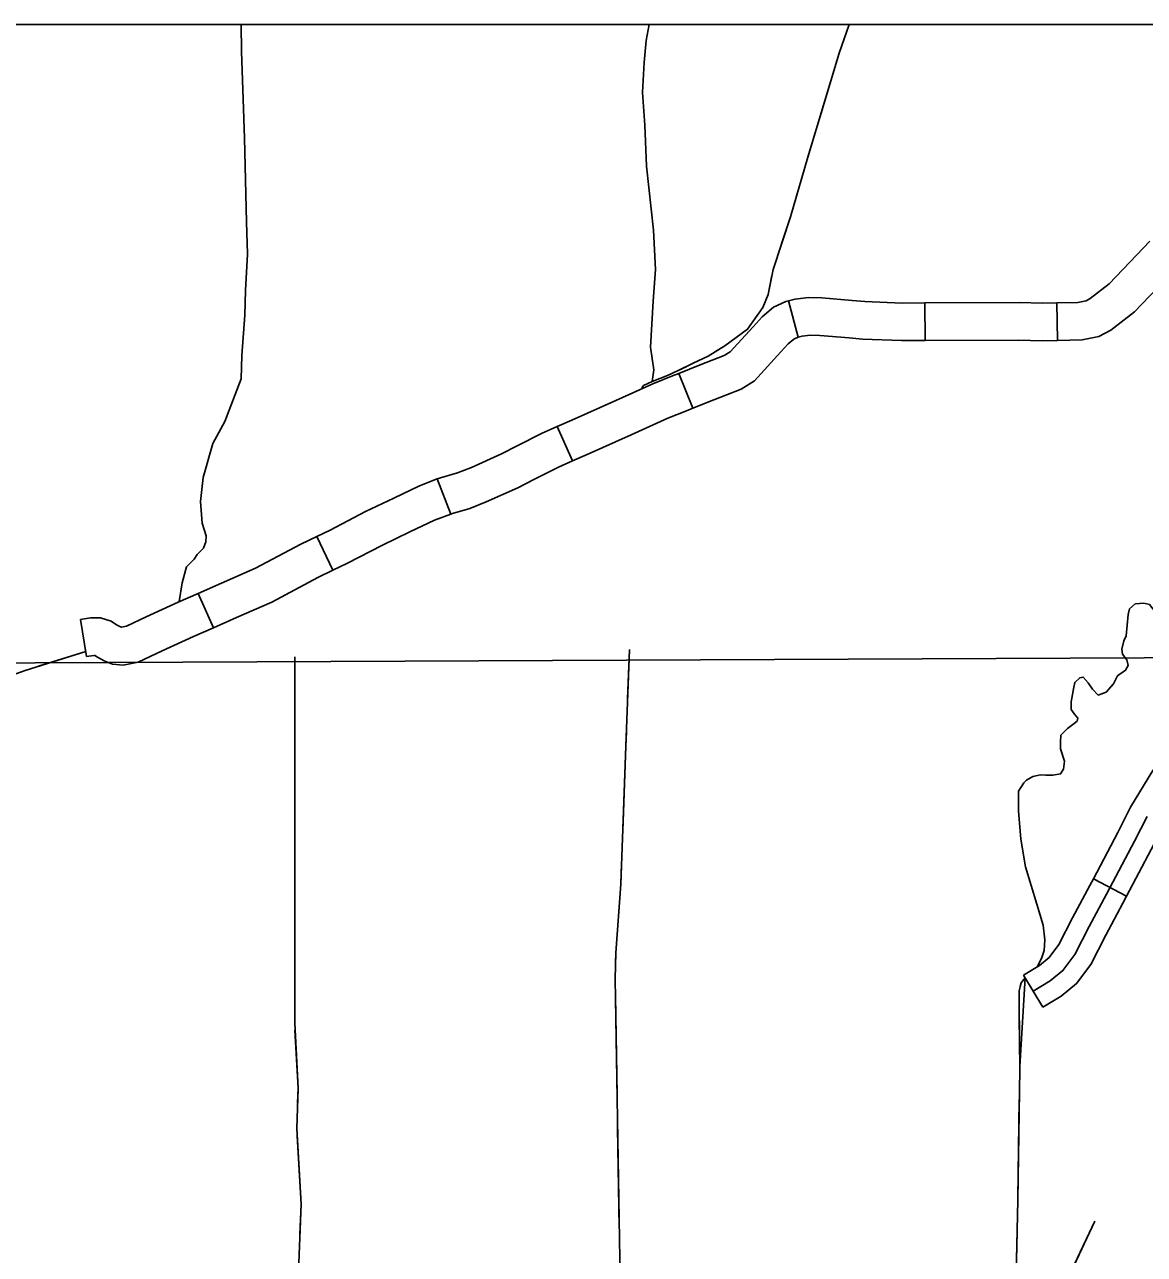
# Model space of a CAD drawing. Extents: x 8749 to 11879, y 13275 to 15339.
# Drawn here: x 9895.8 to 9985.3, y 14358 to 14456.3 of the extents above; entities that cross this region are included whole.
import ezdxf

# ---------------------------------------------------------------- set-up
doc = ezdxf.new("R2010")
doc.units = 0
for name, color, linetype in [('Level 32', 7, 'Continuous'), ('Level 35', 7, 'Continuous'), ('Level 43', 7, 'Continuous'), ('Level 5', 7, 'Continuous'), ('R_Draft', 7, 'Continuous')]:
    doc.layers.add(name, color=color, linetype=linetype)

msp = doc.modelspace()

# ---------------------------------------------------------------- linework, layer by layer
at = {"layer": 'Level 32'}
for p, q in [((9957.617, 14431.329), (9956.827, 14434.223)), ((9967.754, 14431.054), (9967.739, 14434.054)), ((9978.339, 14431.05), (9978.271, 14434.049)), ((9949.184, 14425.637), (9948.079, 14428.426)), ((9939.562, 14421.432), (9938.35, 14424.176)), ((9929.835, 14417.183), (9928.763, 14419.985)), ((9920.423, 14412.683), (9919.129, 14415.389)), ((9910.866, 14408.097), (9909.657, 14410.842)), ((9900.735, 14405.79), (9900.242, 14408.749)), ((9983.859, 14386.637), (9981.204, 14388.034)), ((9977.154, 14377.755), (9975.61, 14380.327))]:
    msp.add_line(p, q, dxfattribs=at)
for points in [[(9978.271, 14434.049), (9979.957, 14434.088), (9980.625, 14434.225), (9980.957, 14434.398), (9982.459, 14435.576), (9984.122, 14437.307), (9985.718, 14438.99)], [(9978.339, 14431.05), (9980.295, 14431.095), (9981.64, 14431.37), (9982.591, 14431.866), (9984.476, 14433.346), (9986.292, 14435.235), (9987.895, 14436.925)], [(9948.079, 14428.426), (9949.769, 14429.096), (9951.695, 14429.846), (9952.175, 14430.152), (9954.007, 14432.156), (9954.716, 14432.942), (9955.634, 14433.707), (9956.613, 14434.165), (9956.827, 14434.223)], [(9956.827, 14434.223), (9957.357, 14434.368), (9958.445, 14434.483), (9959.504, 14434.456), (9961.931, 14434.246), (9962.947, 14434.157), (9965.922, 14434.046), (9967.739, 14434.054)], [(9967.739, 14434.054), (9975.297, 14434.091), (9977.138, 14434.023), (9978.271, 14434.049)], [(9949.184, 14425.637), (9950.866, 14426.303), (9953.06, 14427.158), (9954.123, 14427.836), (9956.228, 14430.139), (9956.801, 14430.774), (9957.256, 14431.154), (9957.65, 14431.338), (9957.617, 14431.329)], [(9957.617, 14431.329), (9957.913, 14431.41), (9958.565, 14431.479), (9959.337, 14431.459), (9961.671, 14431.257), (9962.76, 14431.162), (9965.873, 14431.045), (9967.754, 14431.054)], [(9967.754, 14431.054), (9975.249, 14431.091), (9977.117, 14431.022), (9978.339, 14431.05)], [(9938.35, 14424.176), (9939.526, 14424.696), (9943.044, 14426.251), (9945.996, 14427.59), (9947.563, 14428.222), (9948.079, 14428.426)], [(9939.562, 14421.432), (9940.738, 14421.952), (9944.27, 14423.513), (9947.177, 14424.831), (9948.677, 14425.436), (9949.184, 14425.637)], [(9928.763, 14419.985), (9929.022, 14420.084), (9930.386, 14420.471), (9931.5, 14420.912), (9933.903, 14421.982), (9935.15, 14422.628), (9937.154, 14423.648), (9938.35, 14424.176)], [(9929.835, 14417.183), (9929.969, 14417.234), (9931.351, 14417.626), (9932.664, 14418.147), (9935.205, 14419.277), (9936.521, 14419.959), (9938.441, 14420.937), (9939.562, 14421.432)], [(9919.129, 14415.389), (9920.194, 14415.899), (9923.034, 14417.389), (9925.28, 14418.455), (9927.347, 14419.443), (9928.763, 14419.985)], [(9920.423, 14412.683), (9921.539, 14413.217), (9924.375, 14414.705), (9926.57, 14415.747), (9928.531, 14416.684), (9929.835, 14417.183)], [(9909.657, 14410.842), (9911.503, 14411.656), (9914.222, 14412.848), (9917.863, 14414.784), (9919.129, 14415.389)], [(9910.866, 14408.097), (9912.71, 14408.909), (9915.531, 14410.146), (9919.215, 14412.105), (9920.423, 14412.683)], [(9900.242, 14408.749), (9901.051, 14408.884), (9901.842, 14408.884), (9902.688, 14408.617), (9903.122, 14408.337), (9903.452, 14408.164), (9903.518, 14408.135), (9903.921, 14408.213), (9905.498, 14408.961), (9908.058, 14410.138), (9909.657, 14410.842)], [(9900.735, 14405.79), (9901.299, 14405.884), (9901.379, 14405.884), (9901.402, 14405.877), (9901.609, 14405.744), (9902.149, 14405.459), (9902.792, 14405.178), (9903.651, 14405.104), (9904.865, 14405.341), (9906.768, 14406.243), (9909.289, 14407.403), (9910.866, 14408.097)], [(9917.379, 14405.763), (9917.379, 14388.282), (9917.379, 14376.477)], [(9944.13, 14406.36), (9943.829, 14398.624), (9943.427, 14387.608), (9943.026, 14382.097), (9942.975, 14380.022), (9943.427, 14352.841), (9943.578, 14344.351), (9944.184, 14330.488)], [(9981.204, 14388.034), (9983.153, 14391.737), (9984.181, 14393.748), (9985.966, 14396.694), (9986.622, 14397.46)], [(9983.859, 14386.637), (9985.816, 14390.356), (9986.803, 14392.286), (9988.405, 14394.929), (9988.901, 14395.509)], [(9975.61, 14380.327), (9976.889, 14381.095), (9977.671, 14381.736), (9978.446, 14382.77), (9979.539, 14384.913), (9980.916, 14387.488), (9981.204, 14388.034)], [(9977.154, 14377.755), (9978.621, 14378.636), (9979.854, 14379.645), (9981.001, 14381.177), (9982.198, 14383.524), (9983.566, 14386.082), (9983.859, 14386.637)], [(9975.264, 14378.278), (9975.264, 14379.082), (9975.44, 14379.71), (9975.738, 14380.113)], [(9975.315, 14372.82), (9975.289, 14375.139), (9975.264, 14378.278)], [(9975.315, 14372.82), (9975.164, 14362.339)], [(9917.63, 14371.288), (9917.53, 14368.073), (9917.881, 14362.021), (9917.555, 14353.957)], [(9975.164, 14362.339), (9975.039, 14356.361), (9974.822, 14346.899)]]:
    msp.add_lwpolyline(points, dxfattribs=at)
at = {"layer": 'Level 35'}
for points in [[(9913.251, 14450.337), (9913.101, 14454.162), (9913.077, 14456.301)], [(9945.924, 14427.764), (9946.075, 14428.718), (9945.799, 14430.527), (9946.024, 14434.194), (9946.2, 14436.73), (9946.05, 14439.87), (9945.497, 14444.974), (9945.347, 14448.264), (9945.171, 14450.876), (9945.297, 14453.263), (9945.447, 14455.021), (9945.694, 14456.301)], [(9913.427, 14435.06), (9913.603, 14437.954), (9913.502, 14440.541), (9913.352, 14447.222), (9913.251, 14450.337)], [(9908.12, 14410.199), (9908.383, 14411.669), (9908.709, 14412.95), (9909.337, 14413.578), (9909.562, 14413.954), (9910.089, 14414.457), (9910.265, 14414.959), (9910.29, 14415.436), (9909.964, 14416.441), (9909.838, 14418.174), (9910.039, 14420.108), (9910.817, 14422.828), (9911.771, 14424.587), (9913.076, 14427.977), (9913.151, 14429.861), (9913.377, 14433.076), (9913.427, 14435.06)], [(9983.824, 14407.434), (9983.994, 14409.152), (9984.095, 14409.604), (9984.546, 14410.006), (9985.224, 14410.056), (9985.676, 14409.956), (9986.178, 14409.328), (9986.93, 14408.75), (9987.407, 14408.625), (9988.436, 14409.529), (9988.587, 14410.534), (9988.737, 14411.337), (9989.164, 14412.015), (9989.44, 14412.844), (9989.465, 14413.673), (9989.39, 14414.603), (9989.565, 14415.356), (9989.816, 14416.336), (9989.917, 14416.913), (9989.641, 14417.692), (9988.888, 14418.471), (9988.411, 14419.023)], [(9975.214, 14395.041), (9975.643, 14395.704), (9975.844, 14395.905), (9976.371, 14396.207), (9976.973, 14396.332), (9977.4, 14396.307), (9977.952, 14396.307), (9978.579, 14396.408), (9978.805, 14396.784), (9978.905, 14397.437), (9978.579, 14398.417), (9978.579, 14398.97), (9978.604, 14399.497), (9979.131, 14400.05), (9979.658, 14400.426), (9979.909, 14400.627), (9979.959, 14400.853), (9979.683, 14401.18), (9979.432, 14401.557), (9979.432, 14402.159), (9979.633, 14403.34), (9979.708, 14403.717), (9980.11, 14404.093), (9980.386, 14404.144), (9980.787, 14403.692), (9981.139, 14403.189), (9981.59, 14402.712), (9982.218, 14402.938), (9982.82, 14403.616), (9983.121, 14404.244), (9983.774, 14404.696), (9983.974, 14405.073), (9983.874, 14405.525), (9983.523, 14405.977), (9983.472, 14406.379), (9983.623, 14407.057), (9983.824, 14407.434)], [(9976.695, 14385.989), (9975.766, 14388.988), (9975.415, 14391.198), (9975.314, 14392.178), (9975.214, 14393.434), (9975.214, 14395.041)], [(9976.382, 14379.041), (9977.755, 14379.866), (9978.762, 14380.69), (9979.724, 14381.973), (9980.868, 14384.219), (9982.241, 14386.785), (9984.485, 14391.046), (9985.492, 14393.017)], [(9976.737, 14381.004), (9977.071, 14381.744), (9977.272, 14382.297), (9977.322, 14383.151), (9977.196, 14384.306), (9976.695, 14385.989)]]:
    msp.add_lwpolyline(points, dxfattribs=at)
at = {"layer": 'Level 43'}
for points in [[(9958.386, 14445.708), (9960.885, 14454.027), (9961.683, 14456.301)], [(9959.336, 14448.871), (9960.885, 14454.027), (9961.683, 14456.301)], [(9956.271, 14438.767), (9956.981, 14440.936), (9958.386, 14445.708), (9958.577, 14446.343)], [(9951.736, 14430.613), (9953.568, 14431.944), (9954.772, 14433.702), (9955.199, 14434.732), (9955.6, 14436.716), (9956.981, 14440.936), (9958.386, 14445.708)], [(9950.993, 14430.164), (9951.736, 14430.613), (9953.568, 14431.944), (9954.772, 14433.702), (9955.199, 14434.732), (9955.505, 14436.243)], [(9945.112, 14427.261), (9945.246, 14427.462), (9945.924, 14427.764), (9947.154, 14428.241), (9948.007, 14428.643), (9949.201, 14429.231), (9950.406, 14429.809), (9951.736, 14430.613)], [(9945.112, 14427.261), (9945.246, 14427.462), (9945.924, 14427.764), (9947.154, 14428.241), (9948.007, 14428.643), (9948.647, 14428.958)], [(9900.67, 14406.181), (9895.823, 14404.683), (9890.855, 14402.924), (9887.392, 14402.146), (9882.958, 14401.008)], [(9900.67, 14406.181), (9896.887, 14405.012)], [(9917.379, 14405.763), (9917.379, 14401.803)], [(9944.13, 14406.36), (9943.976, 14402.403)], [(9943.873, 14399.765), (9943.829, 14398.624), (9943.582, 14391.851)], [(9917.379, 14399.163), (9917.379, 14391.243)], [(9943.486, 14389.213), (9943.427, 14387.608), (9943.026, 14382.097), (9943.007, 14381.308)], [(9917.379, 14388.603), (9917.379, 14388.282), (9917.379, 14380.683)], [(9975.355, 14379.408), (9975.44, 14379.71), (9975.738, 14380.113), (9975.326, 14373.02)], [(9917.379, 14378.043), (9917.379, 14376.477), (9917.63, 14371.288), (9917.594, 14370.13)], [(9942.998, 14378.669), (9943.13, 14370.75)], [(9975.315, 14372.82), (9975.289, 14375.139), (9975.276, 14376.78)], [(9917.63, 14371.288), (9917.379, 14375.924)], [(9975.28, 14370.381), (9975.166, 14362.461)], [(9917.564, 14367.492), (9917.881, 14362.021), (9917.782, 14359.583)], [(9943.173, 14368.11), (9943.305, 14360.192)], [(9981.33, 14360.665), (9974.822, 14346.899)], [(9981.33, 14360.665), (9979.638, 14357.085)], [(9975.111, 14359.822), (9975.039, 14356.361), (9974.936, 14351.904)]]:
    msp.add_lwpolyline(points, dxfattribs=at)
at = {"layer": 'Level 5'}
msp.add_lwpolyline([(9890.668, 14405.267), (10002.991, 14405.769)], dxfattribs=at)
at = {"layer": 'R_Draft'}
msp.add_lwpolyline([(9678.086, 14456.301), (10959.718, 14456.301), (10959.718, 13439.866), (9678.086, 13439.866)], close=True, dxfattribs=at)

doc.saveas('drawing.dxf')
